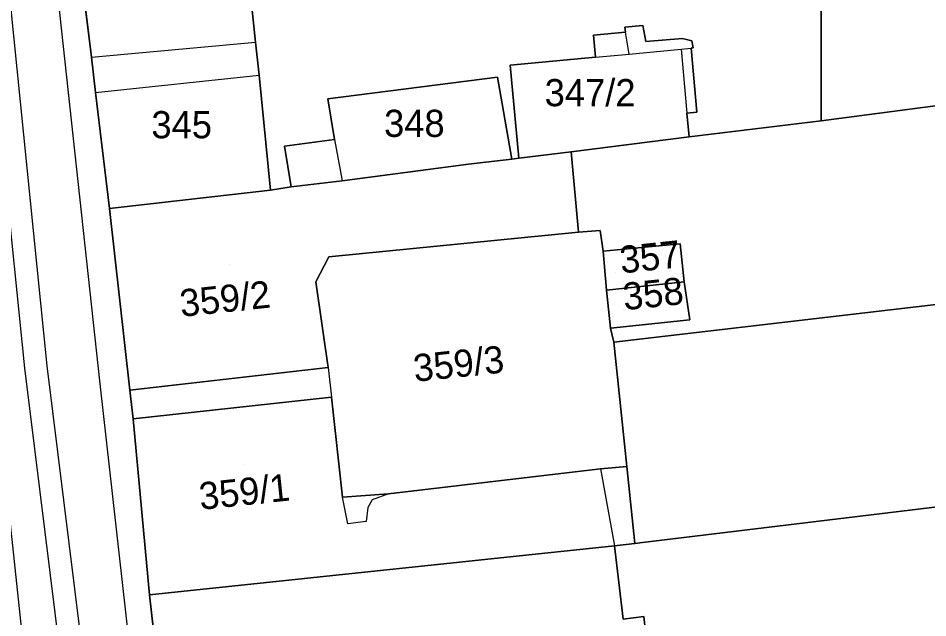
# Model space of a CAD drawing. Extents: x -263423 to -261326, y -1240067 to -1237864.
# Drawn here: x -263212.2 to -263145.2, y -1239444.9 to -1239400.7 of the extents above; entities that cross this region are included whole.
import ezdxf

# ---------------------------------------------------------------- set-up
doc = ezdxf.new("R2010")
doc.units = 0
for name, color, linetype in [('body_kn', 7, 'Continuous'), ('kladpar_druhypozemkov', 7, 'Continuous'), ('kladpar_hranice', 7, 'Continuous'), ('kladpar_parcelnecisla', 7, 'Continuous'), ('kladpar_plochy', 7, 'Continuous'), ('tarchy_linie', 7, 'Continuous'), ('zappar_hrandruhpozemk', 7, 'Continuous')]:
    doc.layers.add(name, color=color, linetype=linetype)

msp = doc.modelspace()

# ---------------------------------------------------------------- linework, layer by layer
at = {"layer": 'body_kn'}
for p, q in [((-263167.56, -1239401.4), (-263167.56, -1239401.4)), ((-263166.23, -1239401.28), (-263166.23, -1239401.28)), ((-263169.87, -1239402.01), (-263169.87, -1239402.01)), ((-263167.51, -1239401.79), (-263167.51, -1239401.79)), ((-263194.75, -1239402.51), (-263194.75, -1239402.51)), ((-263166.01, -1239402.46), (-263166.01, -1239402.46)), ((-263163.3, -1239402.25), (-263163.3, -1239402.25)), ((-263162.62, -1239402.42), (-263162.62, -1239402.42)), ((-263167.24, -1239403.39), (-263167.24, -1239403.39)), ((-263163.4, -1239403.02), (-263163.4, -1239403.02)), ((-263162.68, -1239402.95), (-263162.68, -1239402.95)), ((-263162.53, -1239402.94), (-263162.53, -1239402.94)), ((-263206.82, -1239403.63), (-263206.82, -1239403.63)), ((-263206.82, -1239403.63), (-263206.82, -1239403.63)), ((-263169.71, -1239403.62), (-263169.71, -1239403.62)), ((-263169.71, -1239403.62), (-263169.71, -1239403.62)), ((-263176, -1239404.21), (-263176, -1239404.21)), ((-263176, -1239404.21), (-263176, -1239404.21)), ((-263194.48, -1239404.94), (-263194.48, -1239404.94)), ((-263176.93, -1239405.09), (-263176.93, -1239405.09)), ((-263176.93, -1239405.09), (-263176.93, -1239405.09)), ((-263206.54, -1239406.22), (-263206.54, -1239406.22)), ((-263206.54, -1239406.22), (-263206.54, -1239406.22)), ((-263189.43, -1239406.68), (-263189.43, -1239406.68)), ((-263162.98, -1239407.75), (-263162.98, -1239407.75)), ((-263162.25, -1239407.68), (-263162.25, -1239407.68)), ((-263153.11, -1239408.31), (-263153.11, -1239408.31)), ((-263162.82, -1239409.48), (-263162.82, -1239409.48)), ((-263188.94, -1239409.67), (-263188.94, -1239409.67)), ((-263188.94, -1239409.67), (-263188.94, -1239409.67)), ((-263192.61, -1239410.17), (-263192.61, -1239410.17)), ((-263171.51, -1239410.58), (-263171.51, -1239410.58)), ((-263171.51, -1239410.58), (-263171.51, -1239410.58)), ((-263175.88, -1239411.13), (-263175.88, -1239411.13)), ((-263175.36, -1239411.06), (-263175.36, -1239411.06)), ((-263179.06, -1239411.5), (-263179.06, -1239411.5)), ((-263188.38, -1239412.73), (-263188.38, -1239412.73)), ((-263193.65, -1239413.4), (-263193.65, -1239413.4)), ((-263192.12, -1239413.16), (-263192.12, -1239413.16)), ((-263205.51, -1239414.75), (-263205.51, -1239414.75)), ((-263205.51, -1239414.75), (-263205.51, -1239414.75)), ((-263170.97, -1239416.5), (-263170.97, -1239416.5)), ((-263169.38, -1239416.38), (-263169.38, -1239416.38)), ((-263163.49, -1239417.36), (-263163.49, -1239417.36)), ((-263163.49, -1239417.36), (-263163.49, -1239417.36)), ((-263169.14, -1239417.91), (-263169.14, -1239417.91)), ((-263189.36, -1239418.32), (-263189.36, -1239418.32)), ((-263189.36, -1239418.32), (-263189.36, -1239418.32)), ((-263190.32, -1239420.16), (-263190.32, -1239420.16)), ((-263163.19, -1239420.16), (-263163.19, -1239420.16)), ((-263163.19, -1239420.16), (-263163.19, -1239420.16)), ((-263168.9, -1239420.77), (-263168.9, -1239420.77)), ((-263162.76, -1239422.96), (-263162.76, -1239422.96)), ((-263168.6, -1239423.57), (-263168.6, -1239423.57)), ((-263168.36, -1239424.61), (-263168.36, -1239424.61)), ((-263168.36, -1239424.61), (-263168.36, -1239424.61)), ((-263211.76, -1239426.52), (-263211.76, -1239426.52)), ((-263210.12, -1239426.34), (-263210.12, -1239426.34)), ((-263189.39, -1239426.46), (-263189.39, -1239426.46)), ((-263206.21, -1239427.66), (-263206.21, -1239427.66)), ((-263204.01, -1239428.14), (-263204.01, -1239428.14)), ((-263204.01, -1239428.14), (-263204.01, -1239428.14)), ((-263189.15, -1239428.64), (-263189.15, -1239428.64)), ((-263189.15, -1239428.64), (-263189.15, -1239428.64)), ((-263203.75, -1239430.25), (-263203.75, -1239430.25)), ((-263203.75, -1239430.25), (-263203.75, -1239430.25)), ((-263169.35, -1239433.93), (-263169.35, -1239433.93)), ((-263169.35, -1239433.93), (-263169.35, -1239433.93)), ((-263167.4, -1239433.75), (-263167.4, -1239433.75)), ((-263188.34, -1239436.01), (-263188.34, -1239436.01)), ((-263186.16, -1239436.21), (-263186.16, -1239436.21)), ((-263184.96, -1239435.77), (-263184.96, -1239435.77)), ((-263184.96, -1239435.77), (-263184.96, -1239435.77)), ((-263186.48, -1239436.78), (-263186.48, -1239436.78)), ((-263187.95, -1239437.98), (-263187.95, -1239437.98)), ((-263186.61, -1239437.8), (-263186.61, -1239437.8)), ((-263168.32, -1239439.6), (-263168.32, -1239439.6)), ((-263168.32, -1239439.6), (-263168.32, -1239439.6)), ((-263166.82, -1239439.42), (-263166.82, -1239439.42)), ((-263166.26, -1239439.34), (-263166.26, -1239439.34)), ((-263202.55, -1239443.2), (-263202.55, -1239443.2)), ((-263166.16, -1239444.8), (-263166.16, -1239444.8))]:
    msp.add_line(p, q, dxfattribs=at)
at = {"layer": 'kladpar_druhypozemkov'}
for p, q in [((-263169.39, -1239405.53), (-263169.39, -1239405.53)), ((-263200.26, -1239407.89), (-263200.26, -1239407.89)), ((-263183.16, -1239407.69), (-263183.16, -1239407.69)), ((-263196.69, -1239418.92), (-263196.69, -1239418.92)), ((-263168.26, -1239419.49), (-263168.26, -1239419.49)), ((-263167.66, -1239422.19), (-263167.66, -1239422.19)), ((-263178.94, -1239424.64), (-263178.94, -1239424.64)), ((-263195.66, -1239433.6), (-263195.66, -1239433.6))]:
    msp.add_line(p, q, dxfattribs=at)
at = {"layer": 'kladpar_hranice'}
for p, q in [((-263204.01, -1239428.14), (-263205.51, -1239414.75)), ((-263204.01, -1239428.14), (-263189.39, -1239426.46)), ((-263189.39, -1239426.46), (-263204.01, -1239428.14)), ((-263203.75, -1239430.25), (-263204.01, -1239428.14)), ((-263189.15, -1239428.64), (-263203.75, -1239430.25)), ((-263203.75, -1239430.25), (-263189.15, -1239428.64))]:
    msp.add_line(p, q, dxfattribs=at)
for points in [[(-263212.69, -1239349.58), (-263211.85, -1239356.46), (-263211.48, -1239359.64), (-263210.4, -1239369.95), (-263207.75, -1239396.1), (-263206.82, -1239403.63), (-263206.54, -1239406.22), (-263205.51, -1239414.75), (-263204.01, -1239428.14), (-263203.75, -1239430.25), (-263202.55, -1239443.2), (-263201.16, -1239455.73)], [(-263140.36, -1239383.57), (-263140.33, -1239390.05), (-263134.43, -1239389.32), (-263134.9, -1239382.51), (-263134.59, -1239382.45), (-263132.55, -1239382.01), (-263114.24, -1239378.5), (-263113.87, -1239387.4), (-263113.13, -1239403.05), (-263153.11, -1239408.31), (-263153.12, -1239385.99), (-263140.36, -1239383.57)], [(-263153.12, -1239385.99), (-263153.11, -1239408.31), (-263162.82, -1239409.48), (-263162.98, -1239407.75), (-263162.25, -1239407.68), (-263162.68, -1239402.95), (-263162.53, -1239402.94), (-263162.62, -1239402.42), (-263163.3, -1239402.25), (-263166.01, -1239402.46), (-263166.23, -1239401.28), (-263167.56, -1239401.4), (-263167.51, -1239401.79), (-263169.87, -1239402.01), (-263169.71, -1239403.62), (-263176, -1239404.21), (-263175.36, -1239411.06), (-263175.88, -1239411.13), (-263176.93, -1239405.09), (-263189.43, -1239406.68), (-263188.94, -1239409.67), (-263192.61, -1239410.17), (-263192.12, -1239413.16), (-263193.65, -1239413.4), (-263194.48, -1239404.94), (-263194.75, -1239402.51), (-263195.27, -1239397.56)], [(-263195.63, -1239394.31), (-263195.27, -1239397.56), (-263194.75, -1239402.51), (-263194.48, -1239404.94), (-263193.65, -1239413.4), (-263205.51, -1239414.75), (-263206.54, -1239406.22), (-263206.82, -1239403.63), (-263207.75, -1239396.1), (-263195.63, -1239394.31)], [(-263176, -1239404.21), (-263169.71, -1239403.62), (-263169.87, -1239402.01), (-263167.51, -1239401.79), (-263167.56, -1239401.4), (-263166.23, -1239401.28), (-263166.01, -1239402.46), (-263163.3, -1239402.25), (-263162.62, -1239402.42), (-263162.53, -1239402.94), (-263162.68, -1239402.95), (-263162.25, -1239407.68), (-263162.98, -1239407.75), (-263162.82, -1239409.48), (-263171.51, -1239410.58), (-263175.36, -1239411.06), (-263176, -1239404.21)], [(-263171.51, -1239410.58), (-263162.82, -1239409.48), (-263153.11, -1239408.31), (-263113.13, -1239403.05), (-263113.08, -1239406.55), (-263112.93, -1239417.03), (-263112.91, -1239418.12), (-263168.36, -1239424.61), (-263168.6, -1239423.57), (-263162.76, -1239422.96), (-263163.19, -1239420.16), (-263163.49, -1239417.36), (-263169.14, -1239417.91), (-263169.38, -1239416.38), (-263170.97, -1239416.5), (-263171.51, -1239410.58)], [(-263176.93, -1239405.09), (-263175.88, -1239411.13), (-263179.06, -1239411.5), (-263188.38, -1239412.73), (-263192.12, -1239413.16), (-263192.61, -1239410.17), (-263188.94, -1239409.67), (-263189.43, -1239406.68), (-263176.93, -1239405.09)], [(-263205.51, -1239414.75), (-263193.65, -1239413.4), (-263192.12, -1239413.16), (-263188.38, -1239412.73), (-263179.06, -1239411.5), (-263175.88, -1239411.13), (-263175.36, -1239411.06), (-263171.51, -1239410.58), (-263170.97, -1239416.5), (-263189.36, -1239418.32), (-263190.32, -1239420.16), (-263189.39, -1239426.46)], [(-263189.36, -1239418.32), (-263170.97, -1239416.5), (-263169.38, -1239416.38), (-263169.14, -1239417.91), (-263168.9, -1239420.77), (-263168.6, -1239423.57), (-263168.36, -1239424.61), (-263167.4, -1239433.75), (-263169.35, -1239433.93), (-263184.96, -1239435.77), (-263188.34, -1239436.01), (-263189.15, -1239428.64)], [(-263163.49, -1239417.36), (-263163.19, -1239420.16), (-263168.9, -1239420.77), (-263169.14, -1239417.91), (-263163.49, -1239417.36)], [(-263168.36, -1239424.61), (-263112.91, -1239418.12), (-263112.85, -1239422.06), (-263112.47, -1239432.84), (-263166.26, -1239439.34), (-263166.82, -1239439.42), (-263167.4, -1239433.75), (-263168.36, -1239424.61)], [(-263189.39, -1239426.46), (-263190.32, -1239420.16), (-263189.36, -1239418.32)], [(-263163.19, -1239420.16), (-263162.76, -1239422.96), (-263168.6, -1239423.57), (-263168.9, -1239420.77), (-263163.19, -1239420.16)], [(-263189.15, -1239428.64), (-263188.34, -1239436.01), (-263184.96, -1239435.77), (-263169.35, -1239433.93), (-263167.4, -1239433.75), (-263166.82, -1239439.42), (-263168.32, -1239439.6), (-263202.55, -1239443.2), (-263203.75, -1239430.25)], [(-263112.47, -1239432.84), (-263112.4, -1239442.21), (-263112.28, -1239448.12), (-263112.29, -1239460.07), (-263119.06, -1239460.99), (-263145.26, -1239464.55), (-263163.28, -1239467), (-263163.53, -1239467.03), (-263163.73, -1239467.05), (-263166.16, -1239444.8), (-263167.69, -1239444.99), (-263168.32, -1239439.6), (-263166.82, -1239439.42), (-263166.26, -1239439.34), (-263112.47, -1239432.84)], [(-263168.32, -1239439.6), (-263167.69, -1239444.99), (-263166.16, -1239444.8), (-263163.73, -1239467.05), (-263163.7, -1239467.29), (-263165.6, -1239467.53), (-263199.33, -1239471.72), (-263200.92, -1239458.21), (-263201.16, -1239455.73), (-263202.55, -1239443.2), (-263168.32, -1239439.6)]]:
    msp.add_lwpolyline(points, dxfattribs=at)
at = {"layer": 'kladpar_plochy'}
for p, q in [((-263207.75, -1239396.1), (-263206.82, -1239403.63)), ((-263206.82, -1239403.63), (-263206.54, -1239406.22)), ((-263206.54, -1239406.22), (-263205.51, -1239414.75)), ((-263205.51, -1239414.75), (-263204.01, -1239428.14)), ((-263204.01, -1239428.14), (-263203.75, -1239430.25)), ((-263203.75, -1239430.25), (-263202.55, -1239443.2)), ((-263202.55, -1239443.2), (-263201.16, -1239455.73))]:
    msp.add_line(p, q, dxfattribs=at)
for points in [[(-263140.36, -1239383.57), (-263140.33, -1239390.05), (-263134.43, -1239389.32), (-263134.9, -1239382.51), (-263134.59, -1239382.45), (-263132.55, -1239382.01), (-263114.24, -1239378.5), (-263113.87, -1239387.4), (-263113.13, -1239403.05), (-263153.11, -1239408.31), (-263153.12, -1239385.99)], [(-263195.63, -1239394.31), (-263195.27, -1239397.56), (-263194.75, -1239402.51), (-263194.48, -1239404.94), (-263193.65, -1239413.4), (-263205.51, -1239414.75), (-263206.54, -1239406.22), (-263206.82, -1239403.63), (-263207.75, -1239396.1)], [(-263176, -1239404.21), (-263169.71, -1239403.62), (-263169.87, -1239402.01), (-263167.51, -1239401.79), (-263167.56, -1239401.4), (-263166.23, -1239401.28), (-263166.01, -1239402.46), (-263163.3, -1239402.25), (-263162.62, -1239402.42), (-263162.53, -1239402.94), (-263162.68, -1239402.95), (-263162.25, -1239407.68), (-263162.98, -1239407.75), (-263162.82, -1239409.48), (-263171.51, -1239410.58), (-263175.36, -1239411.06)], [(-263171.51, -1239410.58), (-263162.82, -1239409.48), (-263153.11, -1239408.31), (-263113.13, -1239403.05), (-263113.08, -1239406.55), (-263112.93, -1239417.03), (-263112.91, -1239418.12), (-263168.36, -1239424.61), (-263168.6, -1239423.57), (-263162.76, -1239422.96), (-263163.19, -1239420.16), (-263163.49, -1239417.36), (-263169.14, -1239417.91), (-263169.38, -1239416.38), (-263170.97, -1239416.5)], [(-263176.93, -1239405.09), (-263175.88, -1239411.13), (-263179.06, -1239411.5), (-263188.38, -1239412.73), (-263192.12, -1239413.16), (-263192.61, -1239410.17), (-263188.94, -1239409.67), (-263189.43, -1239406.68)], [(-263205.51, -1239414.75), (-263193.65, -1239413.4), (-263192.12, -1239413.16), (-263188.38, -1239412.73), (-263179.06, -1239411.5), (-263175.88, -1239411.13), (-263175.36, -1239411.06), (-263171.51, -1239410.58), (-263170.97, -1239416.5), (-263189.36, -1239418.32), (-263190.32, -1239420.16), (-263189.39, -1239426.46), (-263204.01, -1239428.14)], [(-263189.36, -1239418.32), (-263170.97, -1239416.5), (-263169.38, -1239416.38), (-263169.14, -1239417.91), (-263168.9, -1239420.77), (-263168.6, -1239423.57), (-263168.36, -1239424.61), (-263167.4, -1239433.75), (-263169.35, -1239433.93), (-263184.96, -1239435.77), (-263188.34, -1239436.01), (-263189.15, -1239428.64), (-263203.75, -1239430.25), (-263204.01, -1239428.14), (-263189.39, -1239426.46), (-263190.32, -1239420.16)], [(-263163.49, -1239417.36), (-263163.19, -1239420.16), (-263168.9, -1239420.77), (-263169.14, -1239417.91)], [(-263168.36, -1239424.61), (-263112.91, -1239418.12), (-263112.85, -1239422.06), (-263112.47, -1239432.84), (-263166.26, -1239439.34), (-263166.82, -1239439.42), (-263167.4, -1239433.75)], [(-263163.19, -1239420.16), (-263162.76, -1239422.96), (-263168.6, -1239423.57), (-263168.9, -1239420.77)], [(-263203.75, -1239430.25), (-263189.15, -1239428.64), (-263188.34, -1239436.01), (-263184.96, -1239435.77), (-263169.35, -1239433.93), (-263167.4, -1239433.75), (-263166.82, -1239439.42), (-263168.32, -1239439.6), (-263202.55, -1239443.2)], [(-263112.47, -1239432.84), (-263112.4, -1239442.21), (-263112.28, -1239448.12), (-263112.29, -1239460.07), (-263119.06, -1239460.99), (-263145.26, -1239464.55), (-263163.28, -1239467), (-263163.53, -1239467.03), (-263163.73, -1239467.05), (-263166.16, -1239444.8), (-263167.69, -1239444.99), (-263168.32, -1239439.6), (-263166.82, -1239439.42), (-263166.26, -1239439.34)], [(-263168.32, -1239439.6), (-263167.69, -1239444.99), (-263166.16, -1239444.8), (-263163.73, -1239467.05), (-263163.7, -1239467.29), (-263165.6, -1239467.53), (-263199.33, -1239471.72), (-263200.92, -1239458.21), (-263201.16, -1239455.73), (-263202.55, -1239443.2)]]:
    msp.add_lwpolyline(points, close=True, dxfattribs=at)
msp.add_lwpolyline([(-263153.12, -1239385.99), (-263153.11, -1239408.31), (-263162.82, -1239409.48), (-263162.98, -1239407.75), (-263162.25, -1239407.68), (-263162.68, -1239402.95), (-263162.53, -1239402.94), (-263162.62, -1239402.42), (-263163.3, -1239402.25), (-263166.01, -1239402.46), (-263166.23, -1239401.28), (-263167.56, -1239401.4), (-263167.51, -1239401.79), (-263169.87, -1239402.01), (-263169.71, -1239403.62), (-263176, -1239404.21), (-263175.36, -1239411.06), (-263175.88, -1239411.13), (-263176.93, -1239405.09), (-263189.43, -1239406.68), (-263188.94, -1239409.67), (-263192.61, -1239410.17), (-263192.12, -1239413.16), (-263193.65, -1239413.4), (-263194.48, -1239404.94), (-263194.75, -1239402.51), (-263195.27, -1239397.56)], dxfattribs=at)
at = {"layer": 'tarchy_linie'}
for points in [[(-263266.75, -1238924.88), (-263259.4, -1238990.97), (-263246.14, -1239099.52), (-263232.99, -1239230.04), (-263220.98, -1239335.65), (-263211.76, -1239426.52), (-263207.3, -1239462.55), (-263205.02, -1239481.01), (-263201.52, -1239486.01), (-263201.02, -1239495.61), (-263202.52, -1239500.01), (-263193.1, -1239574.41)], [(-263268.71, -1238927.12), (-263267.79, -1238939.46), (-263261.39, -1238992.43), (-263256.88, -1239047.83), (-263250.48, -1239103.25), (-263243.25, -1239168.79), (-263236.15, -1239234.34), (-263229.56, -1239288.24), (-263223.56, -1239342.68), (-263214.78, -1239419.75), (-263206.52, -1239497.31), (-263198.58, -1239574.76), (-263191.68, -1239638.38), (-263185.41, -1239700.03)], [(-263213.38, -1239342.56), (-263218.52, -1239343.47), (-263210.12, -1239426.34), (-263205.66, -1239462.35), (-263203.44, -1239480.4), (-263199.9, -1239485.45), (-263199.36, -1239495.84), (-263200.84, -1239500.18), (-263191.76, -1239571.83), (-263186.19, -1239570.84), (-263185.95, -1239572.52), (-263185.9, -1239572.89), (-263193.1, -1239574.41), (-263193.2, -1239574.43)]]:
    msp.add_lwpolyline(points, dxfattribs=at)
at = {"layer": 'zappar_hrandruhpozemk'}
for p, q in [((-263214.18, -1239354.15), (-263206.21, -1239427.66)), ((-263167.24, -1239403.39), (-263167.51, -1239401.79)), ((-263206.82, -1239403.63), (-263194.75, -1239402.51)), ((-263169.71, -1239403.62), (-263167.24, -1239403.39)), ((-263167.24, -1239403.39), (-263163.4, -1239403.02)), ((-263163.4, -1239403.02), (-263162.68, -1239402.95)), ((-263163.4, -1239403.02), (-263162.98, -1239407.75)), ((-263206.54, -1239406.22), (-263194.48, -1239404.94)), ((-263188.94, -1239409.67), (-263188.38, -1239412.73)), ((-263189.39, -1239426.46), (-263189.15, -1239428.64)), ((-263206.21, -1239427.66), (-263200.46, -1239478.83)), ((-263169.35, -1239433.93), (-263168.32, -1239439.6)), ((-263187.95, -1239437.98), (-263188.34, -1239436.01)), ((-263186.61, -1239437.8), (-263187.95, -1239437.98))]:
    msp.add_line(p, q, dxfattribs=at)
msp.add_lwpolyline([(-263184.96, -1239435.77), (-263186.16, -1239436.21), (-263186.48, -1239436.78), (-263186.61, -1239437.8)], dxfattribs=at)

# ---------------------------------------------------------------- texts
at = {"layer": 'kladpar_parcelnecisla'}
for s, p in [('347/2', (-263173.461, -1239407.23)), ('348', (-263185.285, -1239409.49)), ('345', (-263202.417, -1239409.59))]:
    msp.add_text(s, height=2, dxfattribs=at).set_placement(p)
for s, p in [('357', (-263167.822, -1239419.546)), ('359/2', (-263200.225, -1239422.742)), ('358', (-263167.592, -1239422.254)), ('359/3', (-263183.021, -1239427.524)), ('359/1', (-263198.802, -1239436.95))]:
    msp.add_text(s, height=2, rotation=6, dxfattribs=at).set_placement(p)

doc.saveas('drawing.dxf')
